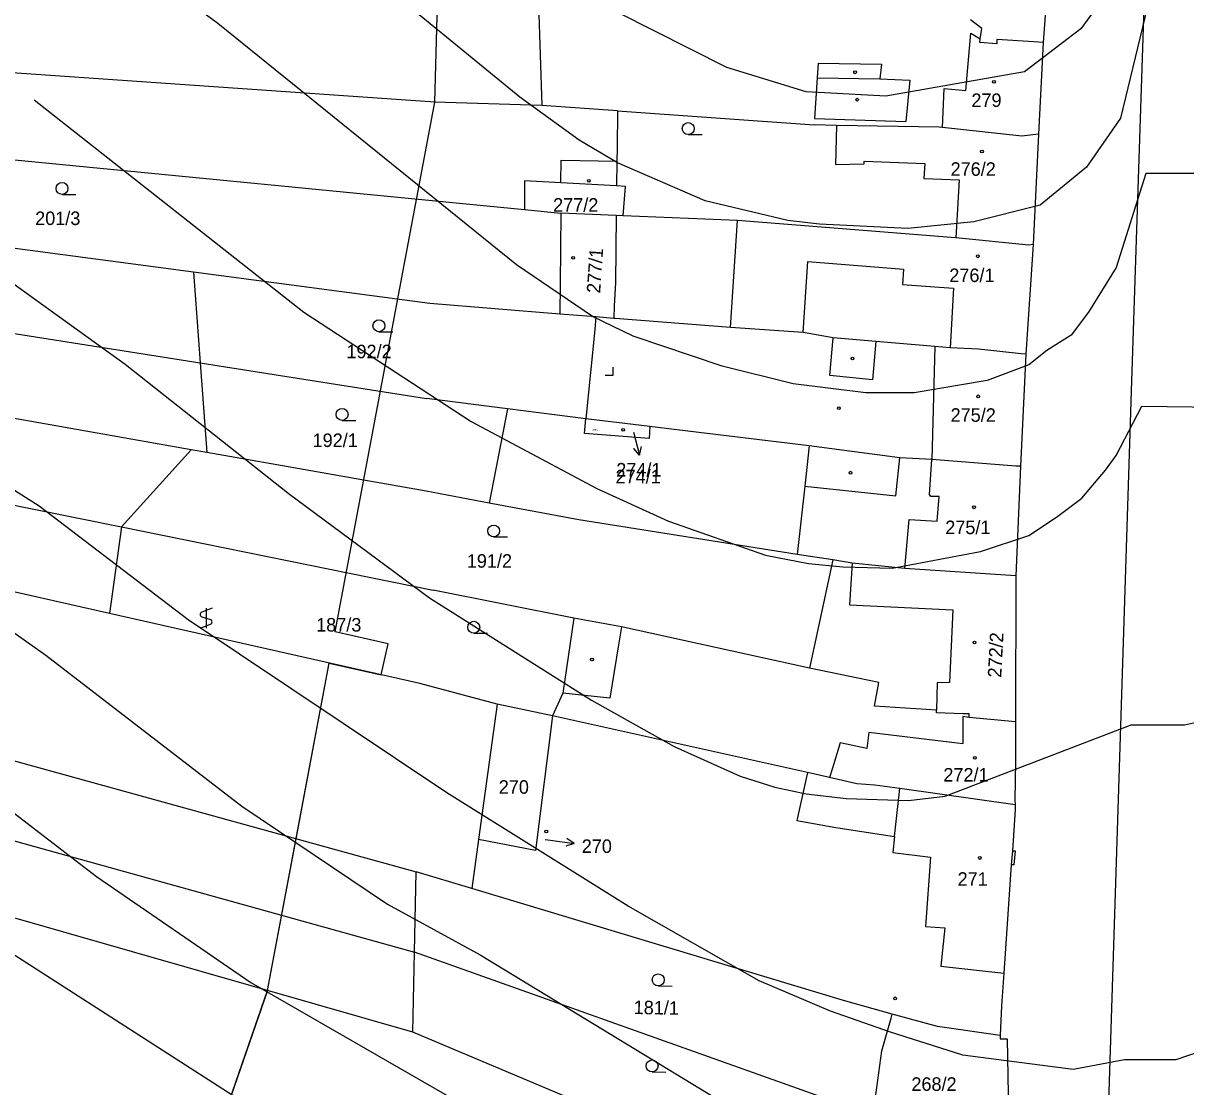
# Model space of a CAD drawing. Extents: x -555860 to -552701, y -1187050 to -1182291.
# Drawn here: x -554751.9 to -554605.7, y -1184905.7 to -1184771.9 of the extents above; entities that cross this region are included whole.
import ezdxf

# ---------------------------------------------------------------- set-up
doc = ezdxf.new("R2010")
doc.units = 0
for name, color, linetype in [('CYKLISTI_stav', 7, 'Continuous'), ('LEG_2b', 7, 'Continuous'), ('Level 16', 7, 'Continuous'), ('Level 25', 7, 'Continuous'), ('Level 32', 7, 'Continuous'), ('Level 40', 7, 'Continuous'), ('Level 41', 7, 'Continuous'), ('navrh_BV', 7, 'Continuous'), ('Poz předměty', 7, 'Continuous'), ('stav_BV', 7, 'Continuous')]:
    doc.layers.add(name, color=color, linetype=linetype)

msp = doc.modelspace()

# ---------------------------------------------------------------- linework, layer by layer
at = {"layer": 'CYKLISTI_stav'}
for p, q in [((-554633.34, -1184780.37), (-554632.72, -1184773.15)), ((-554632.72, -1184773.15), (-554631.53, -1184773.88)), ((-554651.93, -1184776.96), (-554652.05, -1184778.78)), ((-554651.93, -1184776.96), (-554643.96, -1184777.05)), ((-554643.96, -1184777.05), (-554644.16, -1184778.92)), ((-554652.05, -1184778.78), (-554652.39, -1184783.91)), ((-554652.05, -1184778.78), (-554644.16, -1184778.92)), ((-554644.16, -1184778.92), (-554640.41, -1184779.06)), ((-554640.41, -1184779.06), (-554640.89, -1184784.26)), ((-554636.3, -1184785.05), (-554636.09, -1184780.13)), ((-554636.09, -1184780.13), (-554633.34, -1184780.37)), ((-554652.39, -1184783.91), (-554640.89, -1184784.26)), ((-554649.64, -1184784.76), (-554649.74, -1184789.7)), ((-554649.74, -1184789.7), (-554646.15, -1184789.59)), ((-554646.15, -1184789.59), (-554646.12, -1184789.28)), ((-554646.12, -1184789.28), (-554638.49, -1184789.54)), ((-554638.49, -1184789.54), (-554638.63, -1184791.43)), ((-554638.63, -1184791.43), (-554634.2, -1184791.63)), ((-554634.2, -1184791.63), (-554634.59, -1184798.91)), ((-554677.29, -1184792.39), (-554684.29, -1184792)), ((-554662.94, -1184810.19), (-554662.09, -1184796.75)), ((-554653.81, -1184810.81), (-554653.24, -1184801.88)), ((-554653.24, -1184801.88), (-554641.19, -1184802.83)), ((-554641.19, -1184802.83), (-554641.33, -1184804.76)), ((-554641.33, -1184804.76), (-554634.9, -1184805.24)), ((-554634.9, -1184805.24), (-554635.33, -1184812.73)), ((-554650.47, -1184816.24), (-554650.04, -1184811.49)), ((-554644.66, -1184811.94), (-554645.1, -1184816.78)), ((-554637.27, -1184812.56), (-554637.61, -1184826.8)), ((-554645.1, -1184816.78), (-554650.47, -1184816.24)), ((-554681.34, -1184823.53), (-554681.15, -1184821.69)), ((-554673.19, -1184824.13), (-554681.34, -1184823.53)), ((-554673.11, -1184822.66), (-554673.19, -1184824.13)), ((-554642.16, -1184831.38), (-554641.64, -1184826.6)), ((-554637.93, -1184831.19), (-554637.61, -1184826.8)), ((-554653.61, -1184830.14), (-554642.16, -1184831.38)), ((-554637.75, -1184831.44), (-554637.93, -1184831.19)), ((-554636.72, -1184831.45), (-554637.75, -1184831.44)), ((-554636.94, -1184834.56), (-554636.72, -1184831.45)), ((-554641.03, -1184840.48), (-554640.46, -1184834.32)), ((-554640.46, -1184834.32), (-554636.94, -1184834.56)), ((-554647.63, -1184839.82), (-554647.98, -1184845.06)), ((-554647.98, -1184845.06), (-554635, -1184845.71)), ((-554635, -1184845.71), (-554635.41, -1184854.86)), ((-554676.66, -1184847.83), (-554677.03, -1184850.09)), ((-554677.03, -1184850.09), (-554678.13, -1184856.82)), ((-554636.96, -1184854.88), (-554637.05, -1184858.34)), ((-554635.41, -1184854.86), (-554636.96, -1184854.88)), ((-554678.13, -1184856.82), (-554684.06, -1184856.17)), ((-554633.71, -1184859.12), (-554633.73, -1184862.54)), ((-554632.93, -1184859.23), (-554633.71, -1184859.12)), ((-554645.54, -1184861.12), (-554645.79, -1184863.14)), ((-554633.73, -1184862.54), (-554645.54, -1184861.12)), ((-554649.15, -1184862.41), (-554650.14, -1184865.63)), ((-554645.79, -1184863.14), (-554649.15, -1184862.41)), ((-554653.26, -1184866.16), (-554654.6, -1184872.18)), ((-554650.14, -1184865.63), (-554650.49, -1184866.78)), ((-554642.33, -1184874.22), (-554641.65, -1184868.19)), ((-554654.6, -1184872.18), (-554649.72, -1184873.09)), ((-554649.72, -1184873.09), (-554642.33, -1184874.22)), ((-554642.33, -1184874.22), (-554642.55, -1184876.22)), ((-554642.55, -1184876.22), (-554637.8, -1184876.82)), ((-554627.5, -1184876), (-554627.63, -1184877.76)), ((-554637.8, -1184876.82), (-554638.42, -1184885.51)), ((-554638.42, -1184885.51), (-554635.99, -1184885.68)), ((-554635.99, -1184885.68), (-554636.5, -1184890.5)), ((-554636.5, -1184890.5), (-554628.58, -1184891.4))]:
    msp.add_line(p, q, dxfattribs=at)
at = {"layer": 'Level 16'}
for p, q in [((-554675.17, -1184823.36), (-554674.39, -1184826.26)), ((-554674.39, -1184826.26), (-554674.17, -1184825.16)), ((-554674.39, -1184826.26), (-554675.13, -1184825.42)), ((-554685.61, -1184874.68), (-554682.63, -1184875.07)), ((-554682.63, -1184875.07), (-554683.56, -1184874.44)), ((-554682.63, -1184875.07), (-554683.69, -1184875.44))]:
    msp.add_line(p, q, dxfattribs=at)
msp.add_lwpolyline([(-554686.27, -1184874.59), (-554685.61, -1184874.68)], dxfattribs=at)
at = {"layer": 'Level 25'}
for p, q in [((-554668.28, -1184785.92), (-554666.53, -1184785.92)), ((-554747.05, -1184793.45), (-554745.3, -1184793.45)), ((-554707.18, -1184810.72), (-554705.43, -1184810.72)), ((-554678.72, -1184816.18), (-554677.72, -1184816.18)), ((-554677.72, -1184816.18), (-554677.72, -1184815.18)), ((-554711.82, -1184821.87), (-554710.07, -1184821.87)), ((-554692.75, -1184836.53), (-554691, -1184836.53)), ((-554728.17, -1184845.5), (-554729.47, -1184845.98)), ((-554728.92, -1184845.5), (-554728.92, -1184848)), ((-554729.47, -1184846.58), (-554728.37, -1184846.91)), ((-554729.67, -1184848), (-554728.37, -1184847.51)), ((-554695.26, -1184848.64), (-554693.51, -1184848.64)), ((-554672.06, -1184892.99), (-554670.31, -1184893.02)), ((-554672.83, -1184903.82), (-554671.08, -1184903.85))]:
    msp.add_line(p, q, dxfattribs=at)
for centre, radius in [((-554647.29, -1184778.09), 0.175), ((-554629.81, -1184779.3), 0.175), ((-554647.02, -1184781.53), 0.175), ((-554668.28, -1184785.17), 0.75), ((-554631.32, -1184788.05), 0.175), ((-554680.78, -1184791.73), 0.175), ((-554747.05, -1184792.7), 0.75), ((-554682.74, -1184801.42), 0.175), ((-554631.85, -1184801.23), 0.175), ((-554707.18, -1184809.97), 0.75), ((-554647.61, -1184814.08), 0.175), ((-554631.79, -1184818.85), 0.175), ((-554711.82, -1184821.12), 0.75), ((-554649.33, -1184820.33), 0.175), ((-554676.46, -1184823.05), 0.175), ((-554647.86, -1184828.45), 0.175), ((-554632.32, -1184832.8), 0.175), ((-554692.75, -1184835.78), 0.75), ((-554695.26, -1184847.89), 0.75), ((-554632.27, -1184849.82), 0.175), ((-554680.38, -1184851.94), 0.175), ((-554632.23, -1184864.32), 0.175), ((-554686.13, -1184873.57), 0.175), ((-554631.58, -1184876.91), 0.175), ((-554672.05, -1184892.24), 0.75), ((-554642.25, -1184894.57), 0.175), ((-554672.82, -1184903.07), 0.75)]:
    msp.add_circle(centre, radius, dxfattribs=at)
for centre, start, end in [((-554729.34, -1184846.28), 113.579, 246.421), ((-554728.5, -1184847.21), 293.574, 66.426)]:
    msp.add_arc(centre, 0.329, start, end, dxfattribs=at)
at = {"layer": 'Level 32'}
for points in [[(-554717.6, -1184874.5), (-554713.44, -1184852.4), (-554706.92, -1184853.88), (-554706.04, -1184849.97), (-554712.7, -1184848.47), (-554700.16, -1184781.85), (-554697.96, -1184701.13), (-554696.6, -1184667.81), (-554694.47, -1184658.87), (-554690.37, -1184660.23)], [(-554732.66, -1184977.91), (-554741.83, -1184973.43), (-554727.63, -1184918.52), (-554729.6, -1184917.85), (-554721.19, -1184893.59), (-554717.6, -1184874.5)]]:
    msp.add_lwpolyline(points, dxfattribs=at)
at = {"layer": 'Level 40'}
for points in [[(-554750.56, -1184781.54), (-554716.64, -1184808.27), (-554695.57, -1184822), (-554679.76, -1184830.45), (-554670.76, -1184834.53), (-554658.54, -1184838.82), (-554653.14, -1184839.88), (-554648.81, -1184840.3), (-554642.6, -1184840.44), (-554631.51, -1184838.36), (-554625.41, -1184836.34), (-554621.96, -1184834.05), (-554618.74, -1184831.64), (-554615.79, -1184828.15), (-554614.45, -1184826.27), (-554611.23, -1184820.09), (-554582.7, -1184820.47)], [(-554832.98, -1184907.69), (-554820.91, -1184896.31), (-554802.75, -1184877.73), (-554798.45, -1184874.68), (-554792.9, -1184872.6), (-554787.36, -1184871.91), (-554781.81, -1184873.16), (-554772.38, -1184877.46), (-554753.25, -1184888.97), (-554713.32, -1184914.62)]]:
    msp.add_lwpolyline(points, dxfattribs=at)
at = {"layer": 'Level 41'}
for points in [[(-554602.64, -1184737.93), (-554609.08, -1184738.2), (-554610.42, -1184740.08), (-554611.3, -1184744.85), (-554612.41, -1184755.94), (-554615.25, -1184765.05), (-554616.96, -1184769.99), (-554618.9, -1184772.63), (-554625.96, -1184778.04), (-554643.43, -1184781.09), (-554653.42, -1184780.54), (-554663.4, -1184777.49), (-554677.12, -1184770.55), (-554695.01, -1184756.69), (-554718.03, -1184737.28), (-554735.5, -1184724.8), (-554750.75, -1184716.48), (-554760.32, -1184712.77)], [(-554603.49, -1184765.74), (-554609.62, -1184766.12), (-554613.91, -1184783.84), (-554618.17, -1184790.02), (-554624.02, -1184794.82), (-554632.34, -1184796.9), (-554640.66, -1184797.73), (-554651.75, -1184797.18), (-554655.74, -1184796.74), (-554666.13, -1184794.26), (-554677.19, -1184789.48), (-554681.98, -1184786.64), (-554689.47, -1184781.23), (-554709.02, -1184765.15), (-554721.63, -1184755.72), (-554738, -1184745.32), (-554749.92, -1184738.94), (-554772.11, -1184728.96), (-554787.08, -1184723.55), (-554796.81, -1184720.58), (-554804.55, -1184718.83), (-554812.49, -1184718)], [(-554604.25, -1184790.82), (-554610.69, -1184790.82), (-554614.45, -1184802.64), (-554617.94, -1184808.28), (-554620.12, -1184811.14), (-554623.17, -1184813.07), (-554625.41, -1184814.89), (-554630.68, -1184816.86), (-554639.83, -1184818.39), (-554645.93, -1184818.39), (-554655.08, -1184817.28), (-554663.99, -1184815.05), (-554675.21, -1184811.26), (-554680.32, -1184808.82), (-554689.88, -1184802.3), (-554727.46, -1184771.94), (-554737.58, -1184764.45)], [(-554810.93, -1184774.02), (-554806.52, -1184774.79), (-554804, -1184775.54), (-554795.68, -1184778.73), (-554787.36, -1184782.89), (-554758.8, -1184800.64), (-554739.1, -1184814.78), (-554718.45, -1184831.15), (-554700.84, -1184844.18), (-554680.45, -1184857.07), (-554670.05, -1184862.9), (-554661.73, -1184866.64), (-554657.39, -1184868.02), (-554653.42, -1184868.86), (-554648.42, -1184869.41), (-554640.56, -1184869.67), (-554635.95, -1184869.14), (-554612.57, -1184860.16), (-554605.86, -1184860.16), (-554603.22, -1184859.57)], [(-554586.58, -1184895.34), (-554606.93, -1184902.31), (-554613.37, -1184902.31), (-554619.86, -1184903.52), (-554633.73, -1184901.72), (-554642.84, -1184898.8), (-554650.36, -1184896.18), (-554659.34, -1184892.37), (-554675.85, -1184882.96), (-554698.62, -1184868.72), (-554731.2, -1184846.95), (-554749.92, -1184832.67), (-554763.51, -1184824.07)], [(-554863.48, -1184909.76), (-554852.8, -1184901.44), (-554844.35, -1184893.4), (-554840.05, -1184888.13), (-554833.53, -1184877.46), (-554829.65, -1184867.47), (-554823.27, -1184844.18), (-554821.61, -1184840.85), (-554818, -1184836), (-554815.27, -1184834.2), (-554812.32, -1184832.81), (-554809.66, -1184832.38), (-554805.66, -1184832.12), (-554796.51, -1184832.81), (-554789.58, -1184834.2), (-554772.94, -1184839.05), (-554765.77, -1184841.79), (-554759.07, -1184844.87), (-554754.55, -1184847.56), (-554749.09, -1184851.39), (-554724.41, -1184870.39), (-554706.1, -1184882.73), (-554694.46, -1184889.1), (-554654.53, -1184913.37)], [(-554846.98, -1184908.1), (-554838.94, -1184900.06), (-554832.56, -1184892.29), (-554826.88, -1184883.84), (-554822.02, -1184874.96), (-554815.78, -1184861.65), (-554811.8, -1184854.99), (-554809.96, -1184852.78), (-554807.51, -1184851.36), (-554805.11, -1184850.56), (-554800.11, -1184850), (-554797.45, -1184850.04), (-554791.24, -1184851.11), (-554786.39, -1184852.51), (-554779.59, -1184854.86), (-554774.02, -1184857.3), (-554767.95, -1184860.68), (-554760.18, -1184865.81), (-554742.71, -1184879.26), (-554723.3, -1184892.57), (-554690.3, -1184911.57)]]:
    msp.add_lwpolyline(points, dxfattribs=at)
at = {"layer": 'navrh_BV'}
for p, q in [((-554612.53, -1184818.21), (-554608.32, -1184692.11)), ((-554622.9, -1184764.57), (-554623.61, -1184774.35)), ((-554687.1, -1184769.51), (-554686.69, -1184782.27)), ((-554631.32, -1184772.57), (-554632.76, -1184771.51)), ((-554631.53, -1184773.88), (-554631.32, -1184772.57)), ((-554631.61, -1184774.36), (-554631.53, -1184773.88)), ((-554629.47, -1184773.95), (-554629.45, -1184774.52)), ((-554624.81, -1184774.26), (-554629.47, -1184773.95)), ((-554629.45, -1184774.52), (-554631.61, -1184774.36)), ((-554623.61, -1184774.35), (-554624.81, -1184774.26)), ((-554623.61, -1184774.35), (-554624.2, -1184785.85)), ((-554700.16, -1184781.85), (-554776.93, -1184776.52)), ((-554686.69, -1184782.27), (-554700.16, -1184781.85)), ((-554677.18, -1184782.95), (-554686.69, -1184782.27)), ((-554677.18, -1184782.95), (-554677.23, -1184787.64)), ((-554677.18, -1184782.95), (-554652.44, -1184784.7)), ((-554649.64, -1184784.76), (-554652.44, -1184784.7)), ((-554636.7, -1184785.01), (-554649.64, -1184784.76)), ((-554636.3, -1184785.05), (-554636.7, -1184785.01)), ((-554626.29, -1184786.11), (-554636.3, -1184785.05)), ((-554777.87, -1184786.68), (-554688.87, -1184795.36)), ((-554624.2, -1184785.85), (-554626.29, -1184786.11)), ((-554624.2, -1184785.85), (-554624.88, -1184799.75)), ((-554677.23, -1184787.64), (-554677.25, -1184789.25)), ((-554684.29, -1184792), (-554684.26, -1184789.13)), ((-554684.26, -1184789.13), (-554677.25, -1184789.25)), ((-554677.25, -1184789.25), (-554677.29, -1184792.39)), ((-554684.29, -1184792), (-554688.89, -1184791.74)), ((-554688.89, -1184791.74), (-554688.87, -1184795.36)), ((-554676.18, -1184792.45), (-554677.29, -1184792.39)), ((-554676.44, -1184796.15), (-554676.18, -1184792.45)), ((-554688.87, -1184795.36), (-554684.32, -1184795.8)), ((-554684.32, -1184795.8), (-554684.4, -1184804.68)), ((-554677.34, -1184796.11), (-554684.32, -1184795.8)), ((-554730.53, -1184803.24), (-554778.82, -1184796.83)), ((-554677.34, -1184796.11), (-554677.44, -1184804.59)), ((-554676.44, -1184796.15), (-554677.34, -1184796.11)), ((-554662.09, -1184796.75), (-554676.44, -1184796.15)), ((-554635.19, -1184798.85), (-554662.09, -1184796.75)), ((-554634.59, -1184798.91), (-554635.19, -1184798.85)), ((-554625.43, -1184799.82), (-554634.59, -1184798.91)), ((-554624.88, -1184799.75), (-554625.79, -1184813.54)), ((-554624.88, -1184799.75), (-554625.43, -1184799.82)), ((-554700.79, -1184807.19), (-554730.53, -1184803.24)), ((-554730.53, -1184803.24), (-554729.67, -1184814.63)), ((-554684.4, -1184804.68), (-554684.43, -1184808.5)), ((-554677.44, -1184804.59), (-554677.59, -1184807.48)), ((-554779.76, -1184806.76), (-554729.67, -1184814.63)), ((-554684.43, -1184808.5), (-554700.79, -1184807.19)), ((-554677.59, -1184807.48), (-554677.63, -1184809.04)), ((-554679.9, -1184808.86), (-554684.43, -1184808.5)), ((-554679.9, -1184808.86), (-554680.02, -1184810.45)), ((-554677.63, -1184809.04), (-554679.9, -1184808.86)), ((-554677.47, -1184809.06), (-554677.63, -1184809.04)), ((-554662.94, -1184810.19), (-554677.47, -1184809.06)), ((-554680.02, -1184810.45), (-554681.15, -1184821.69)), ((-554653.81, -1184810.81), (-554662.94, -1184810.19)), ((-554650.04, -1184811.49), (-554653.81, -1184810.81)), ((-554644.66, -1184811.94), (-554650.04, -1184811.49)), ((-554637.27, -1184812.56), (-554644.66, -1184811.94)), ((-554635.33, -1184812.73), (-554637.27, -1184812.56)), ((-554631.74, -1184812.92), (-554635.33, -1184812.73)), ((-554626.38, -1184813.52), (-554631.74, -1184812.92)), ((-554625.79, -1184813.54), (-554626.47, -1184827.65)), ((-554625.79, -1184813.54), (-554626.38, -1184813.52)), ((-554729.67, -1184814.63), (-554701.19, -1184819.11)), ((-554729.67, -1184814.63), (-554728.82, -1184825.91)), ((-554730.79, -1184825.56), (-554780.67, -1184816.73)), ((-554690.99, -1184820.42), (-554701.19, -1184819.11)), ((-554617.44, -1184972.71), (-554612.53, -1184818.21)), ((-554690.99, -1184820.42), (-554693.32, -1184832.27)), ((-554681.15, -1184821.69), (-554690.99, -1184820.42)), ((-554673.11, -1184822.66), (-554681.15, -1184821.69)), ((-554669.69, -1184823.08), (-554673.11, -1184822.66)), ((-554653.05, -1184825.08), (-554669.69, -1184823.08)), ((-554653.05, -1184825.08), (-554653.61, -1184830.14)), ((-554641.64, -1184826.6), (-554653.05, -1184825.08)), ((-554730.79, -1184825.56), (-554739.57, -1184835.28)), ((-554728.82, -1184825.91), (-554730.79, -1184825.56)), ((-554701.25, -1184830.79), (-554728.82, -1184825.91)), ((-554637.61, -1184826.8), (-554641.64, -1184826.6)), ((-554781.53, -1184826.8), (-554739.57, -1184835.28)), ((-554627.07, -1184827.64), (-554637.61, -1184826.8)), ((-554626.47, -1184827.65), (-554627.07, -1184827.64)), ((-554626.47, -1184827.65), (-554627.06, -1184841.41)), ((-554693.32, -1184832.27), (-554701.25, -1184830.79)), ((-554653.61, -1184830.14), (-554654.56, -1184838.73)), ((-554682.02, -1184834.39), (-554693.32, -1184832.27)), ((-554739.57, -1184835.28), (-554741.06, -1184846.17)), ((-554739.57, -1184835.28), (-554700.36, -1184843.21)), ((-554654.56, -1184838.73), (-554682.02, -1184834.39)), ((-554741.06, -1184846.17), (-554782.36, -1184836.85)), ((-554650.1, -1184839.43), (-554654.56, -1184838.73)), ((-554650.1, -1184839.43), (-554653.01, -1184853.02)), ((-554647.63, -1184839.82), (-554650.1, -1184839.43)), ((-554641.03, -1184840.48), (-554647.63, -1184839.82)), ((-554627.06, -1184841.41), (-554641.03, -1184840.48)), ((-554627.06, -1184841.41), (-554627.09, -1184859.8)), ((-554682.68, -1184846.73), (-554700.36, -1184843.21)), ((-554702.05, -1184854.98), (-554741.06, -1184846.17)), ((-554682.68, -1184846.73), (-554684.06, -1184856.17)), ((-554676.66, -1184847.83), (-554682.68, -1184846.73)), ((-554653.01, -1184853.02), (-554676.66, -1184847.83)), ((-554644.29, -1184854.86), (-554653.01, -1184853.02)), ((-554692.31, -1184857.55), (-554702.05, -1184854.98)), ((-554644.82, -1184857.83), (-554644.29, -1184854.86)), ((-554784.29, -1184856.09), (-554702.48, -1184878.67)), ((-554684.06, -1184856.17), (-554685.34, -1184859.03)), ((-554692.31, -1184857.55), (-554694.65, -1184874.6)), ((-554685.34, -1184859.03), (-554692.31, -1184857.55)), ((-554637.05, -1184858.34), (-554644.82, -1184857.83)), ((-554637.06, -1184858.65), (-554637.05, -1184858.34)), ((-554633.71, -1184858.77), (-554637.06, -1184858.65)), ((-554632.92, -1184858.8), (-554633.71, -1184858.77)), ((-554632.93, -1184859.23), (-554632.92, -1184858.8)), ((-554685.34, -1184859.03), (-554687.47, -1184875.97)), ((-554653.26, -1184866.16), (-554685.34, -1184859.03)), ((-554627.09, -1184859.8), (-554632.93, -1184859.23)), ((-554627.09, -1184859.8), (-554627.11, -1184862.84)), ((-554627.11, -1184862.84), (-554627.11, -1184864.74)), ((-554627.11, -1184864.74), (-554627.18, -1184869.65)), ((-554785.22, -1184865.82), (-554702.72, -1184888.74)), ((-554650.49, -1184866.78), (-554653.26, -1184866.16)), ((-554647.06, -1184867.58), (-554650.49, -1184866.78)), ((-554644.81, -1184867.75), (-554647.06, -1184867.58)), ((-554641.65, -1184868.19), (-554644.81, -1184867.75)), ((-554627.16, -1184870.23), (-554641.65, -1184868.19)), ((-554627.18, -1184869.65), (-554627.16, -1184870.23)), ((-554627.16, -1184870.23), (-554627.14, -1184870.82)), ((-554627.14, -1184870.82), (-554627.5, -1184876)), ((-554721.19, -1184893.59), (-554785.97, -1184875.05)), ((-554694.65, -1184874.6), (-554695.5, -1184880.77)), ((-554687.47, -1184875.97), (-554694.65, -1184874.6)), ((-554627.5, -1184876), (-554627.14, -1184876.02)), ((-554627.14, -1184876.02), (-554627.31, -1184877.78)), ((-554627.63, -1184877.76), (-554628.58, -1184891.4)), ((-554627.31, -1184877.78), (-554627.63, -1184877.76)), ((-554702.72, -1184888.74), (-554702.48, -1184878.67)), ((-554695.5, -1184880.77), (-554702.48, -1184878.67)), ((-554648.72, -1184894.85), (-554695.5, -1184880.77)), ((-554702.93, -1184898.82), (-554702.72, -1184888.74)), ((-554645.03, -1184909.26), (-554702.72, -1184888.74)), ((-554628.58, -1184891.4), (-554628.87, -1184895.51)), ((-554721.19, -1184893.59), (-554729.6, -1184917.85)), ((-554702.93, -1184898.82), (-554721.19, -1184893.59)), ((-554642.6, -1184896.54), (-554648.72, -1184894.85)), ((-554628.87, -1184895.51), (-554629.03, -1184899.25)), ((-554642.75, -1184897.06), (-554642.6, -1184896.54)), ((-554636.93, -1184898.1), (-554642.6, -1184896.54)), ((-554643.92, -1184901.17), (-554642.75, -1184897.06)), ((-554629.03, -1184899.25), (-554636.93, -1184898.1)), ((-554675.68, -1184910.27), (-554702.93, -1184898.82)), ((-554629.03, -1184899.25), (-554629.04, -1184899.64)), ((-554629.04, -1184899.64), (-554628.13, -1184899.67)), ((-554628.13, -1184899.67), (-554627.94, -1184911.61)), ((-554644.93, -1184908.55), (-554643.92, -1184901.17))]:
    msp.add_line(p, q, dxfattribs=at)
at = {"layer": 'Poz předměty'}
for points in [[(-554712.7, -1184848.47), (-554700.16, -1184781.85), (-554698.01, -1184702.99)], [(-554721.19, -1184893.59), (-554713.44, -1184852.41)]]:
    msp.add_lwpolyline(points, dxfattribs=at)
at = {"layer": 'stav_BV'}
for p, q in [((-554675.17, -1184823.36), (-554674.39, -1184826.26)), ((-554674.39, -1184826.26), (-554674.17, -1184825.16)), ((-554674.39, -1184826.26), (-554675.14, -1184825.42))]:
    msp.add_line(p, q, dxfattribs=at)

# ---------------------------------------------------------------- texts
at = {"layer": 'LEG_2b'}
for s, height, p in [('279', 1.7, (-554632.65, -1184782.45)), ('276/2', 1.7, (-554635.27, -1184791.11)), ('277/2', 1.7, (-554685.27, -1184795.62)), ('201/3', 1.7, (-554750.43, -1184797.3)), ('276/1', 1.7, (-554635.43, -1184804.47)), ('192/2', 1.7, (-554711.27, -1184814.06)), ('275/2', 1.7, (-554635.27, -1184822.05)), ('192/1', 1.7, (-554715.53, -1184825.22)), ('274/1', 0.2, (-554680.32, -1184823.16)), ('274/1', 1.7, (-554677.42, -1184829.79)), ('275/1', 1.7, (-554635.94, -1184836.18)), ('191/2', 1.7, (-554696.13, -1184840.4)), ('187/3', 1.7, (-554715.08, -1184848.43)), ('272/1', 1.7, (-554636.18, -1184867.3)), ('270', 1.7, (-554692.11, -1184868.83)), ('271', 1.7, (-554634.39, -1184880.41)), ('268/2', 1.7, (-554640.2, -1184906.2))]:
    msp.add_text(s, height=height, dxfattribs=at).set_placement(p)
for s, rotation, p in [('277/1', 86, (-554679.36, -1184805.92)), ('272/2', 87, (-554628.9, -1184854.26)), ('181/1', 359, (-554675.15, -1184896.54))]:
    msp.add_text(s, height=1.7, rotation=rotation, dxfattribs=at).set_placement(p)
at = {"layer": 'Level 16'}
for s, p in [('274/1', (-554677.33, -1184828.93)), ('270', (-554681.67, -1184876.28))]:
    msp.add_text(s, height=1.7, dxfattribs=at).set_placement(p)

doc.saveas('drawing.dxf')
